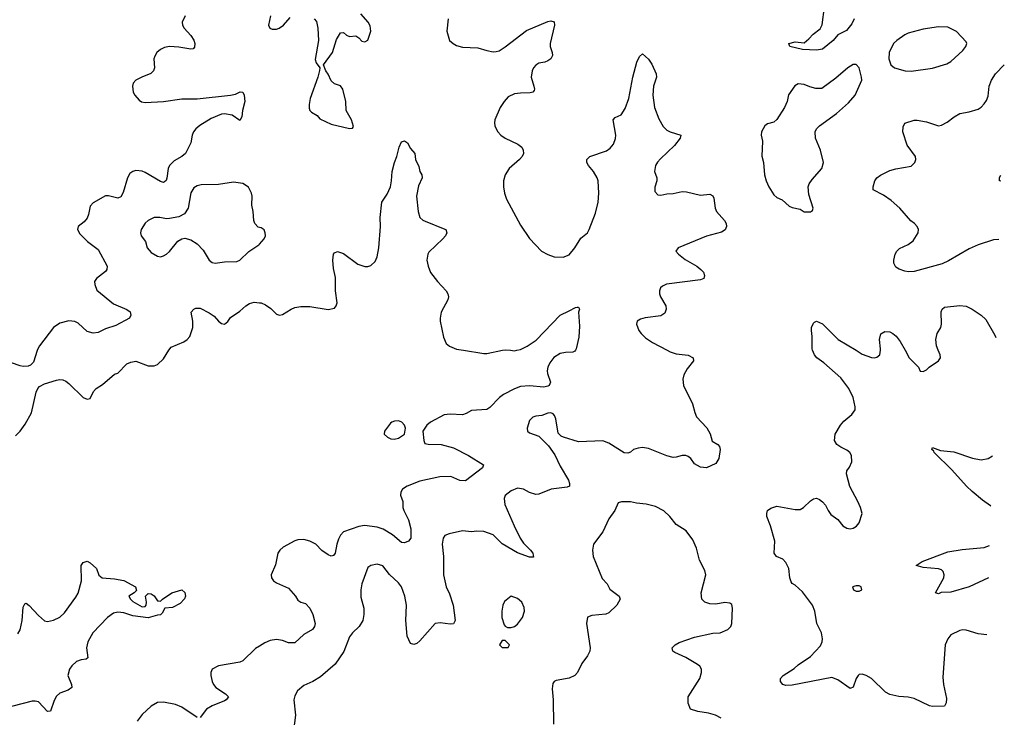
# Model space of a CAD drawing. Header units: inches. Extents: x 1682530 to 1839546, y 640742 to 791647.
# Tile 563 of 656: x 1828428 to 1834881, y 647596 to 652165. Entities that reach past the tile are written whole.
import ezdxf

# ---------------------------------------------------------------- set-up
doc = ezdxf.new("R2010")
doc.units = ezdxf.units.IN
doc.header["$MEASUREMENT"] = 0
for name, color, linetype in [('B8624', 7, 'Continuous'), ('B8625', 7, 'Continuous'), ('B8634', 7, 'Continuous'), ('B8635', 7, 'Continuous')]:
    doc.layers.add(name, color=color, linetype=linetype)

msp = doc.modelspace()

# ---------------------------------------------------------------- linework, layer by layer
at = {"layer": 'B8624', "color": 5}
for points, elevation in [([(1828542.1, 650000), (1828541.4, 649998.6), (1828517.8, 649922.2), (1828498.2, 649901.8), (1828484.4, 649895.6), (1828450, 649894), (1828430, 649898), (1828310, 649938.5)], 420), ([(1828400, 649440), (1828430, 649470.4), (1828463.9, 649516.1), (1828504.4, 649590), (1828535.2, 649724.8), (1828547, 649750), (1828558.3, 649761.7), (1828590, 649780.4), (1828670, 649804.4), (1828690, 649808.2), (1828710, 649806), (1828730, 649798), (1828750, 649781.6), (1828843, 649690), (1828870, 649680.4), (1828890, 649684.9), (1828911.6, 649730), (1828929.5, 649750), (1828970, 649776.4), (1829050, 649843), (1829070, 649850.6), (1829130, 649910.5), (1829157.2, 649922.8), (1829190, 649928), (1829270, 649897.3), (1829310, 649898.8), (1829330, 649907.3), (1829370, 649944), (1829406.2, 650000)], 420), ([(1828416.5, 648143.5), (1828431.9, 648168.1), (1828443.9, 648230), (1828450, 648318), (1828461.1, 648338.9), (1828470, 648343.8), (1828490, 648328.7), (1828550, 648263.2), (1828590, 648228), (1828610, 648223.5), (1828650, 648231.7), (1828690, 648251.7), (1828720.7, 648279.3), (1828796.7, 648383.3), (1828810.3, 648409.7), (1828833.7, 648490), (1828829.8, 648590.2), (1828844.5, 648610), (1828870, 648618.7), (1828890, 648608.4), (1828930.2, 648570.2), (1828946.6, 648526.6), (1828967.3, 648510), (1829050, 648503.2), (1829110, 648491.6), (1829185.7, 648450), (1829193, 648427), (1829178, 648410), (1829143, 648390), (1829153.1, 648370), (1829170, 648355.3), (1829230, 648319.3), (1829250, 648320.7), (1829256.2, 648330), (1829258.4, 648350), (1829252.7, 648390), (1829270, 648407.3), (1829290, 648403.8), (1829310, 648390.4), (1829330, 648358.8), (1829338, 648358), (1829350, 648357.3), (1829362.7, 648370), (1829425.1, 648410), (1829490, 648431), (1829510, 648413), (1829513.4, 648390), (1829509, 648371), (1829479.5, 648340.5), (1829430, 648315.6), (1829378, 648310), (1829362.5, 648277.5), (1829350, 648267.3), (1829330, 648265.6), (1829270, 648247.9), (1829170, 648259.4), (1829110, 648279.6), (1829070, 648283.6), (1829043.1, 648276.9), (1829002.2, 648250), (1828907.8, 648150), (1828873.7, 648090), (1828864.7, 648050), (1828874.9, 647985.1), (1828864.2, 647975.8), (1828830, 647971.6), (1828799.8, 647960.2), (1828770, 647933.6), (1828754, 647910), (1828743.5, 647870), (1828766.9, 647810), (1828768.7, 647790), (1828746, 647774), (1828690, 647753.3), (1828670, 647734.5), (1828654.8, 647705.2), (1828630, 647635.6), (1828610, 647633.7), (1828550, 647696.5), (1828530, 647702.5), (1828510, 647701.1), (1828245.8, 647634.2)], 380), ([(1830000, 648062), (1829974.3, 648045.7), (1829890, 647964.7), (1829870, 647956.8), (1829730, 647933.5), (1829690, 647911.8), (1829681.3, 647890), (1829680.3, 647870), (1829688.9, 647830), (1829698.7, 647810), (1829714, 647790), (1829776.3, 647750), (1829795.5, 647730), (1829781.6, 647710), (1829770, 647703.5), (1829688.2, 647670), (1829652.2, 647650), (1829610, 647593.6)], 420), ([(1829590, 647594.3), (1829490, 647661.1), (1829450, 647680.5), (1829370, 647694.3), (1829330, 647693), (1829290, 647668), (1829230, 647613), (1829197.8, 647570)], 420)]:
    msp.add_lwpolyline(points, dxfattribs=dict(at, elevation=elevation))
at = {"layer": 'B8625', "color": 5}
for points, elevation in [([(1829511.7, 652190), (1829492.8, 652150), (1829494, 652130), (1829504.9, 652110), (1829550, 652061.3), (1829570, 652030.5), (1829576, 652010), (1829574.4, 651985.6), (1829564.7, 651975.3), (1829550, 651971.5), (1829470, 651985.4), (1829410, 651989), (1829377.6, 651982.4), (1829350, 651969.7), (1829327.2, 651950), (1829312.5, 651927.5), (1829307.6, 651910), (1829311.7, 651850), (1829304.9, 651830), (1829288, 651812), (1829227.3, 651790), (1829188.4, 651770), (1829172.4, 651750), (1829166.7, 651730), (1829172.2, 651690), (1829181.6, 651670), (1829210, 651638), (1829227.1, 651627.1), (1829250, 651622.4), (1829370, 651630.3), (1829490, 651646.7), (1829590, 651646.7), (1829809.7, 651670.3), (1829842.7, 651677.3), (1829873, 651693), (1829890.8, 651690), (1829898.8, 651670), (1829904, 651630), (1829888, 651570), (1829883, 651530), (1829870, 651506), (1829819.3, 651539.3), (1829770, 651549), (1829750, 651547.3), (1829681.8, 651518.2), (1829608.2, 651471.8), (1829582.6, 651450), (1829566, 651430), (1829558, 651410), (1829550, 651359), (1829515.5, 651290), (1829490.6, 651270), (1829439.6, 651240.4), (1829410.1, 651209.9), (1829401.2, 651190), (1829393.2, 651126.8), (1829387.2, 651112.8), (1829376.9, 651103.1), (1829370, 651098.4), (1829350, 651104.7), (1829250, 651165.1), (1829230, 651172.8), (1829190, 651176.8), (1829168.3, 651171.7), (1829150, 651157.7), (1829134.4, 651130), (1829106.9, 651033.1), (1829090, 651004.7), (1829070, 650996.4), (1829010, 651012.6), (1828990, 651011.3), (1828910, 650965.6), (1828890, 650944), (1828879.6, 650890), (1828870, 650864.5), (1828850, 650840.7), (1828811, 650810), (1828806, 650790), (1828821.7, 650761.7), (1828872.9, 650712.9), (1828941.1, 650661.1), (1829000.4, 650550), (1828999.3, 650530), (1828990, 650516), (1828930.8, 650470), (1828919.1, 650450), (1828919.3, 650430), (1828933.8, 650393.8), (1829043.4, 650303.4), (1829130, 650266), (1829151.9, 650251.9), (1829157.1, 650230), (1829147.3, 650210), (1829057.5, 650162.5), (1828990, 650139.7), (1828942.8, 650117.2), (1828910, 650111.1), (1828870, 650122.6), (1828810, 650177.4), (1828790, 650188), (1828750, 650192.4), (1828690, 650176.9), (1828650, 650149.6), (1828557.6, 650030), (1828542.1, 650000)], 420), ([(1830000, 650804.8), (1829990, 650807), (1829969.7, 650830), (1829962, 650850), (1829958.9, 650910), (1829949.7, 650950), (1829951.3, 651010), (1829947.8, 651030), (1829928.3, 651068.3), (1829890, 651091.8), (1829830, 651100.5), (1829730, 651085.8), (1829616.3, 651083.7), (1829590, 651077.7), (1829570, 651064.7), (1829550, 651032.3), (1829532.2, 650930), (1829507.2, 650892.8), (1829470, 650874.2), (1829410, 650863.5), (1829390, 650861.3), (1829346, 650870), (1829310, 650869.5), (1829270.8, 650850), (1829250, 650832.3), (1829224.9, 650790), (1829220.5, 650770), (1829223, 650750), (1829252, 650712), (1829263.8, 650670), (1829290, 650640.5), (1829330, 650617.1), (1829350, 650613), (1829370, 650618), (1829390, 650630.4), (1829410, 650646), (1829464.4, 650715.6), (1829490, 650730.3), (1829510, 650733.7), (1829550, 650722.6), (1829590, 650698), (1829630, 650656.4), (1829670, 650590.5), (1829690, 650575.3), (1829710, 650570.3), (1829770, 650578.3), (1829850, 650581.7), (1829870, 650590.3), (1829930, 650647), (1829995.1, 650690), (1830000, 650695.7)], 440), ([(1829406.2, 650000), (1829419.5, 650020.5), (1829503.8, 650056.2), (1829526, 650070), (1829542.9, 650090), (1829561.6, 650150), (1829562.9, 650190), (1829552.7, 650250), (1829569, 650270), (1829583.3, 650276.7), (1829610, 650276.3), (1829670, 650246), (1829702.9, 650222.9), (1829730.7, 650190), (1829750, 650175.5), (1829770, 650170.7), (1829791.5, 650188.5), (1829810, 650214.8), (1829870, 650256), (1829909.2, 650290), (1829934.2, 650305.8), (1829965.1, 650314.9), (1830000, 650311.4)], 420)]:
    msp.add_lwpolyline(points, dxfattribs=dict(at, elevation=elevation))
at = {"layer": 'B8634', "color": 5}
for points, elevation in [([(1832070.2, 650000), (1832066.4, 649993.6), (1832052.7, 649987.3), (1832006, 649986), (1831970, 649978.9), (1831928, 649952), (1831901.6, 649918.4), (1831889.1, 649890), (1831885.9, 649865.9), (1831887.4, 649847.4), (1831906, 649790), (1831898, 649770), (1831890, 649763.9), (1831862.2, 649757.8), (1831770, 649767.6), (1831710, 649762.1), (1831670, 649747.3), (1831599, 649710), (1831572.6, 649690), (1831510, 649624.2), (1831490, 649612.8), (1831390, 649605.4), (1831354.7, 649585.3), (1831330, 649577.2), (1831250, 649582.4), (1831210, 649577.2), (1831120.5, 649530), (1831095.8, 649510), (1831070.7, 649470), (1831076.3, 649410), (1831082.8, 649390), (1831104, 649384), (1831190, 649382.6), (1831270, 649360.2), (1831370, 649310.2), (1831467.3, 649250), (1831462, 649230), (1831350, 649143.7), (1831312.1, 649147.9), (1831254, 649174), (1831181, 649170), (1831050, 649143.4), (1830966.4, 649110), (1830937.4, 649090), (1830926, 649070), (1830923.1, 649050), (1830938.5, 649010), (1830939.5, 648970), (1830945.3, 648950), (1830976.1, 648890), (1830992.4, 648830), (1830992.2, 648770), (1830976.1, 648750), (1830950, 648738.7), (1830930, 648740.6), (1830871.9, 648791.9), (1830810, 648829.1), (1830770, 648841), (1830686.9, 648853.1), (1830650, 648846.6), (1830550, 648809.6), (1830531.2, 648788.8), (1830517.8, 648762.2), (1830506.8, 648730), (1830495.5, 648670), (1830484, 648656), (1830470, 648652.2), (1830450, 648659.3), (1830408.5, 648688.5), (1830369.6, 648730), (1830330, 648749.7), (1830290, 648759.7), (1830250, 648758), (1830230, 648750.9), (1830154.9, 648710), (1830131.8, 648690), (1830120.2, 648670), (1830105.1, 648594.9), (1830074.9, 648530), (1830077.6, 648510), (1830090.5, 648490), (1830110, 648477), (1830190, 648441.7), (1830236.4, 648390), (1830250, 648363), (1830270, 648350.4), (1830300.4, 648340.4), (1830330, 648310.3), (1830348.4, 648270), (1830363.6, 648210), (1830359, 648190), (1830346.7, 648170), (1830290, 648139.1), (1830230, 648084.2), (1830190, 648083.9), (1830150, 648098.7), (1830110, 648105.3), (1830070, 648099.8), (1830035.5, 648084.5), (1830000, 648062)], 420), ([(1832671.8, 650000), (1832690, 649990.5), (1832730, 649977.1), (1832808.5, 649968.5), (1832841, 649950), (1832843, 649930), (1832801.8, 649878.2), (1832781.6, 649838.4), (1832774.6, 649810), (1832779.5, 649770), (1832837.6, 649650), (1832851.8, 649591.8), (1832864.6, 649564.6), (1832931.4, 649491.4), (1832952.8, 649452.8), (1832965.3, 649405.3), (1833003.4, 649383.4), (1833014, 649370), (1833018, 649350), (1833010.5, 649290.5), (1832990, 649257.2), (1832930, 649229.5), (1832890, 649235.1), (1832850, 649255.1), (1832826, 649290), (1832810, 649303.5), (1832793.2, 649310), (1832768.9, 649311.1), (1832730, 649299.5), (1832710, 649298.4), (1832670, 649308.2), (1832550, 649356.4), (1832510, 649362), (1832480.3, 649359.7), (1832451, 649350), (1832430, 649332), (1832414.2, 649325.8), (1832390, 649327.6), (1832290, 649390.9), (1832250, 649406.4), (1832090, 649399.8), (1831991.5, 649431.5), (1831977.5, 649437.5), (1831956.5, 649456.5), (1831940.7, 649550), (1831932.7, 649572.7), (1831923.3, 649583.3), (1831910, 649589.5), (1831890, 649587.3), (1831850, 649573.6), (1831810, 649569.2), (1831790, 649561.2), (1831770, 649539), (1831754.8, 649490), (1831756, 649470), (1831770, 649458.8), (1831830, 649438), (1831894.4, 649374.4), (1831935.3, 649315.3), (1831970, 649240.7), (1832024.9, 649150), (1832032.2, 649127.8), (1832030.3, 649109.7), (1832016.9, 649103.1), (1831910.2, 649089.8), (1831830, 649058.3), (1831810, 649055.1), (1831770, 649067.4), (1831730, 649089.7), (1831690, 649096.9), (1831650, 649079.6), (1831610, 649049), (1831602.4, 649030), (1831607.4, 648990), (1831669.2, 648850), (1831708.1, 648768.1), (1831730, 648737.4), (1831776.5, 648690), (1831790.3, 648670), (1831794.6, 648645.4), (1831770, 648645.7), (1831690, 648672), (1831590, 648731.8), (1831530, 648790.8), (1831470, 648813.5), (1831424.9, 648815.1), (1831390, 648809.7), (1831330, 648817), (1831243, 648797), (1831214, 648786), (1831203.1, 648770), (1831197.2, 648730), (1831205.8, 648650), (1831206.5, 648530), (1831224, 648450), (1831244.7, 648404.7), (1831269, 648330), (1831282, 648230), (1831270, 648208), (1831250, 648206), (1831184.4, 648215.6), (1831150, 648211.1), (1831050, 648097.6), (1831030, 648079.5), (1831010, 648072.3), (1830990, 648079.3), (1830967.7, 648127.7), (1830958.7, 648230), (1830963, 648330), (1830952.8, 648390), (1830931.1, 648450), (1830910, 648477.6), (1830850.8, 648530.8), (1830807.2, 648587.2), (1830770, 648598), (1830730, 648589.3), (1830710, 648576), (1830670.4, 648470), (1830663.1, 648430), (1830663.4, 648383.4), (1830683.1, 648310), (1830684.2, 648270), (1830677, 648230), (1830652.7, 648190), (1830610, 648149.6), (1830590, 648123.7), (1830553.3, 648026.7), (1830496, 647944), (1830398.6, 647861.4), (1830350, 647831.2), (1830290, 647805.1), (1830247.7, 647770), (1830230, 647735.3), (1830223.8, 647710), (1830234.4, 647610), (1830222, 647510)], 440), ([(1831336.8, 650000), (1831470, 649979.5), (1831490, 649978.4), (1831592.1, 650000)], 420), ([(1831644, 650000), (1831670, 649997.1), (1831685.9, 650000)], 420), ([(1834767.1, 648136.5), (1834710, 648141.6), (1834630, 648167.6), (1834610, 648169.6), (1834590, 648163.6), (1834530, 648137), (1834510, 648109.3), (1834493.7, 648070), (1834478.9, 647858.9), (1834482, 647810), (1834501.1, 647718.9), (1834499.1, 647690), (1834490, 647669), (1834410, 647667.3), (1834390, 647671.8), (1834290, 647719.6), (1834250, 647728), (1834190, 647731.5), (1834130, 647745.1), (1834101.4, 647761.4), (1834010, 647849.7), (1833976, 647870), (1833950, 647877.4), (1833930, 647875.1), (1833923.8, 647870), (1833910.2, 647849.8), (1833890, 647794), (1833870, 647783.7), (1833790, 647842), (1833750, 647856.8), (1833490, 647806), (1833450, 647804.2), (1833429, 647810), (1833414, 647830), (1833414, 647850), (1833432.7, 647870), (1833504.8, 647915.2), (1833530, 647938.7), (1833610, 647994.4), (1833676.4, 648063.6), (1833687.3, 648090), (1833689.6, 648110), (1833682, 648150), (1833652.3, 648210), (1833639.7, 648290), (1833623.5, 648330), (1833558, 648418), (1833510, 648460.7), (1833491.5, 648471.5), (1833483.3, 648483.3), (1833475.6, 648510), (1833469.6, 648570), (1833449.6, 648610), (1833430, 648632), (1833389, 648650), (1833372.3, 648670), (1833376.3, 648750), (1833349.7, 648849.7), (1833324.5, 648910), (1833323.7, 648930), (1833329.5, 648950.5), (1833350, 648966), (1833390, 648979.1), (1833510, 648956.4), (1833542, 648958), (1833564, 648970), (1833610, 649014.8), (1833630, 649026.8), (1833650, 649030.8), (1833670, 649022.8), (1833690, 649006.8), (1833710, 648986), (1833726, 648950), (1833744.9, 648924.9), (1833790.4, 648890.4), (1833822.8, 648850), (1833850, 648834), (1833870, 648830.7), (1833890, 648834), (1833911.4, 648848.6), (1833929.6, 648870.4), (1833949.5, 648930), (1833938.7, 648970), (1833920.7, 649010), (1833868.4, 649108.4), (1833847.3, 649190), (1833849.5, 649210), (1833866.2, 649233.8), (1833882, 649270), (1833879.5, 649310), (1833869.3, 649330), (1833850, 649346.6), (1833810, 649364.2), (1833783.5, 649383.5), (1833768.3, 649410), (1833771.6, 649450), (1833808, 649510), (1833830, 649536.4), (1833881.4, 649578.6), (1833902.9, 649610), (1833904.2, 649630), (1833890.8, 649690), (1833861.5, 649750), (1833810, 649819.8), (1833697.2, 649917.2), (1833652.7, 649950), (1833637, 649970), (1833624.7, 650000)], 440), ([(1833909.5, 650000), (1833950, 649975.5), (1834010, 649952.7), (1834030, 649950.5), (1834045.4, 649954.6), (1834066, 649970), (1834068.6, 650000)], 440), ([(1834230.2, 650000), (1834258, 649950), (1834319.1, 649890), (1834330, 649864), (1834350, 649860.7), (1834370, 649870.8), (1834389.2, 649890), (1834449.4, 649930), (1834462.9, 649950), (1834459.6, 649970), (1834448.3, 650000)], 440), ([(1834792.8, 648979.1), (1834790, 648980.4), (1834737.1, 649017.1), (1834670, 649075.3), (1834632.5, 649110), (1834537.3, 649217.3), (1834421.2, 649330), (1834418.6, 649338.6), (1834405.2, 649350), (1834410, 649362), (1834463, 649343), (1834550, 649334), (1834673.5, 649293.5), (1834730, 649283.1), (1834776, 649290), (1834802.9, 649308.2)], 420), ([(1833025.2, 647590), (1832989, 647610), (1832942.8, 647622.8), (1832873.1, 647633.1), (1832824, 647650), (1832809.3, 647689.3), (1832809.6, 647730), (1832884.7, 647850), (1832897.4, 647890), (1832896.9, 647910), (1832885.6, 647930), (1832870, 647941.1), (1832793.4, 647986.6), (1832720.7, 648020.7), (1832709.4, 648030), (1832704.5, 648050), (1832723.7, 648070), (1832750, 648084.9), (1832850, 648120.3), (1832970, 648146.4), (1833018, 648150), (1833068.7, 648170), (1833089, 648190), (1833096, 648210), (1833099.5, 648310), (1833094.2, 648334.2), (1833082.7, 648342.7), (1833050, 648347), (1832990, 648336.3), (1832950, 648338), (1832919.3, 648350), (1832899.5, 648370), (1832893.3, 648410), (1832924.5, 648530), (1832918, 648558), (1832884.2, 648624.2), (1832863.3, 648703.3), (1832838.8, 648758.8), (1832796.8, 648816.8), (1832730, 648858.4), (1832689.6, 648910), (1832650, 648947.6), (1832595.8, 648975.8), (1832532.9, 648992.9), (1832470, 648998.7), (1832430, 649008), (1832372.3, 649007.7), (1832350, 649001.2), (1832328, 648950), (1832290, 648895.1), (1832250.2, 648809.8), (1832187.7, 648730), (1832181.6, 648690), (1832187, 648650), (1832246, 648506), (1832278.4, 648470), (1832295.6, 648435.6), (1832356, 648390), (1832362.8, 648370), (1832342, 648330), (1832290, 648279.5), (1832268.5, 648271.5), (1832177.5, 648262.5), (1832148.7, 648251.3), (1832141.6, 648210), (1832166.4, 648050), (1832163.8, 648030), (1832150, 647999), (1832112.8, 647947.2), (1832082.8, 647890), (1832066, 647870), (1832030, 647852.3), (1831942.8, 647837.2), (1831930.5, 647829.5), (1831923, 647817), (1831918, 647782), (1831924.9, 647710), (1831926.4, 647550)], 460), ([(1834778.5, 648509.8), (1834650, 648451.3), (1834530, 648416.3), (1834466.8, 648413.2), (1834450, 648405.2), (1834429.4, 648410), (1834484.4, 648510), (1834487.1, 648530), (1834481.3, 648550), (1834470, 648561.3), (1834450, 648568.5), (1834350, 648576.2), (1834304, 648590), (1834343.3, 648616.7), (1834510, 648679.3), (1834604.6, 648695.4), (1834750, 648708.9), (1834784.9, 648720.6)], 420)]:
    msp.add_lwpolyline(points, dxfattribs=dict(at, elevation=elevation))
for points, elevation in [([(1830910, 649536.9), (1830883.7, 649536.3), (1830866, 649530), (1830858.5, 649521.5), (1830818.8, 649470), (1830816, 649450), (1830838, 649430), (1830859.8, 649419.8), (1830882, 649418), (1830910, 649424), (1830949, 649450), (1830957.2, 649490), (1830949.2, 649510), (1830933.2, 649530)], 420), ([(1833910, 648457.2), (1833886.8, 648450), (1833892, 648430), (1833910, 648422.8), (1833930, 648422.8), (1833948, 648430), (1833942, 648450), (1833930, 648456)], 440), ([(1831650, 648388.7), (1831605.2, 648354.8), (1831594, 648330), (1831588, 648290), (1831588, 648250), (1831602, 648202), (1831610, 648192), (1831624.7, 648184.7), (1831650, 648184.7), (1831670, 648191.3), (1831690, 648206), (1831722.7, 648250), (1831736, 648290), (1831734.8, 648314.8), (1831719, 648350), (1831690, 648374)], 460), ([(1831610, 648098), (1831590, 648098), (1831572, 648070), (1831590, 648052), (1831630, 648054), (1831638, 648070)], 460)]:
    msp.add_lwpolyline(points, close=True, dxfattribs=dict(at, elevation=elevation))
at = {"layer": 'B8635', "color": 5}
for points, elevation in [([(1833897.8, 652170), (1833882.6, 652137.4), (1833846.4, 652093.6), (1833790, 652065.6), (1833760.4, 652030), (1833690, 651973.3), (1833650, 651965.7), (1833558, 651970), (1833475.3, 651990), (1833469.1, 652009.1), (1833510, 652020.4), (1833570, 652014), (1833600.7, 652039.3), (1833627.6, 652070), (1833673.8, 652106.2), (1833687.7, 652132.3), (1833703.5, 652250)], 440), ([(1830070.5, 652190), (1830059.1, 652130), (1830067.3, 652110), (1830083.1, 652103.1), (1830110, 652103.8), (1830128.7, 652110), (1830156, 652130), (1830199.6, 652180.4)], 440), ([(1830358.8, 652170), (1830373.5, 652153.5), (1830382.4, 652110), (1830386.4, 652030), (1830364.9, 651904.9), (1830370, 651882), (1830394, 651850), (1830392.7, 651832.7), (1830382.8, 651790), (1830331.7, 651650), (1830324.9, 651610), (1830326.1, 651586.1), (1830330.4, 651570.4), (1830339.3, 651559.3), (1830376.8, 651536.8), (1830395.3, 651515.3), (1830470, 651480.4), (1830590, 651452), (1830610, 651454), (1830614.6, 651465.4), (1830602, 651510), (1830566.6, 651570), (1830565.1, 651630), (1830545.1, 651710), (1830530, 651732.3), (1830490, 651746), (1830470, 651765.2), (1830450, 651808.7), (1830434, 651830), (1830418, 651870), (1830478.4, 651950), (1830503.3, 652036.7), (1830530, 652078.8), (1830550, 652082), (1830570, 652064), (1830590, 652056), (1830630, 652059.1), (1830650, 652047.3), (1830670, 652024.9), (1830690, 652020.7), (1830710, 652031.3), (1830729.5, 652090), (1830725.4, 652125.4), (1830712.3, 652150), (1830664, 652204)], 440), ([(1831235.8, 652170), (1831226.7, 652090), (1831245.5, 652030), (1831268.6, 652008.6), (1831290, 651996.3), (1831330, 651985.5), (1831430, 651981.6), (1831490, 651963), (1831530, 651955.8), (1831550, 651957), (1831570, 651962), (1831610, 651986.7), (1831750, 652095.5), (1831890, 652153), (1831910, 652157.3), (1831930.7, 652150.7), (1831934, 652130), (1831903.7, 652010), (1831903.7, 651990), (1831918, 651950), (1831919.5, 651930), (1831908.4, 651910), (1831890, 651896.9), (1831870, 651887.2), (1831830, 651881.3), (1831810, 651867.6), (1831795.3, 651850), (1831785.7, 651830), (1831781.1, 651790), (1831798, 651730), (1831801.6, 651710), (1831798.7, 651701.3), (1831790.3, 651689.7), (1831774.4, 651685.6), (1831710, 651684.7), (1831670, 651679.1), (1831630, 651661.1), (1831602.8, 651630), (1831577.3, 651590), (1831540.9, 651510), (1831538.9, 651490), (1831541.1, 651470), (1831550, 651450.7), (1831561.6, 651430), (1831580.5, 651410), (1831610.3, 651390.3), (1831693.4, 651350), (1831718, 651330), (1831728.5, 651310), (1831728.7, 651290), (1831721.3, 651270), (1831704.4, 651250), (1831635.8, 651190), (1831608.8, 651150), (1831599.6, 651110), (1831598.5, 651070), (1831605.3, 651030), (1831618.3, 650990), (1831710, 650819.3), (1831770, 650732.7), (1831846.7, 650650), (1831890, 650626.3), (1831930, 650611.8), (1831990, 650610.3), (1832030, 650624.4), (1832067, 650670), (1832105.7, 650734.3), (1832149.6, 650770), (1832160.4, 650790), (1832202.4, 650897.6), (1832218.5, 650970), (1832223.5, 651030), (1832218.7, 651110), (1832213.3, 651130), (1832189.6, 651170), (1832156.2, 651210), (1832145.1, 651230), (1832144.5, 651250), (1832164, 651270), (1832273.4, 651306.6), (1832297, 651323), (1832319.7, 651350), (1832333.2, 651386.8), (1832335.4, 651410), (1832318, 651510), (1832330, 651524), (1832370, 651543), (1832397, 651583), (1832420.8, 651650), (1832446.9, 651790), (1832472, 651888), (1832490, 651924.7), (1832510, 651942), (1832530, 651924.7), (1832550, 651906), (1832570, 651874.8), (1832599.3, 651810), (1832601.6, 651790), (1832582.3, 651730), (1832576.9, 651670), (1832589.2, 651589.2), (1832616.4, 651516.4), (1832645.9, 651465.9), (1832670, 651442.4), (1832690.3, 651430.3), (1832761, 651410), (1832756.3, 651390), (1832719.4, 651340.6), (1832627.1, 651252.9), (1832608.1, 651231.9), (1832595.9, 651210), (1832589.2, 651170), (1832602.6, 651130), (1832603.1, 651110), (1832590, 651068), (1832590, 651041), (1832610, 651019.1), (1832630, 651016.3), (1832670, 651024.9), (1832710, 651026), (1832770, 651039.3), (1832798, 651038), (1832890, 651015.5), (1832950, 651022.8), (1832970, 651011), (1832976.7, 650996.7), (1832986.4, 650930), (1832994.4, 650910), (1833047.7, 650850), (1833058, 650830), (1833060.5, 650810), (1833051.5, 650788.5), (1833027.4, 650772.6), (1832930, 650746.8), (1832742.8, 650670), (1832727.7, 650650), (1832744.9, 650630), (1832790, 650594), (1832865.5, 650550), (1832892.7, 650530), (1832910, 650510.5), (1832917.1, 650490), (1832910.7, 650470), (1832890, 650461.3), (1832668.1, 650431.9), (1832640.2, 650419.8), (1832628.4, 650410), (1832621.3, 650390), (1832621.3, 650370), (1832627, 650350), (1832662, 650290), (1832665.3, 650270), (1832655.9, 650244.1), (1832630, 650225.1), (1832527.9, 650212.1), (1832497.3, 650202.7), (1832474.8, 650190), (1832470.6, 650170), (1832486.4, 650130), (1832500.4, 650110), (1832530, 650080.4), (1832576.3, 650050), (1832671.8, 650000)], 440), ([(1834846.1, 650725.8), (1834845.8, 650725.8), (1834810, 650723), (1834709.3, 650690.7), (1834650, 650665.1), (1834514.8, 650585.2), (1834473.8, 650566.2), (1834290, 650515.1), (1834253.4, 650513.4), (1834230, 650517.6), (1834191.6, 650531.6), (1834170, 650545.2), (1834158, 650570), (1834158, 650590), (1834166.6, 650630), (1834176, 650650), (1834193.4, 650666.6), (1834250, 650693.4), (1834283.3, 650716.7), (1834317, 650770), (1834318, 650790), (1834309.3, 650810), (1834292.7, 650830), (1834268.4, 650848.4), (1834195.6, 650930), (1834140, 650980), (1834090, 651015.4), (1834020.7, 651050), (1834020.5, 651070), (1834032.4, 651110), (1834046.4, 651130), (1834070, 651146.2), (1834130, 651177.8), (1834170, 651188.9), (1834270, 651205.5), (1834295.1, 651230), (1834302, 651250), (1834298.4, 651270), (1834244.1, 651344.1), (1834215.1, 651430), (1834217.2, 651462.8), (1834230, 651486.8), (1834290, 651506.8), (1834310, 651507.3), (1834370, 651496.3), (1834450.7, 651470.7), (1834470, 651475.5), (1834506.2, 651493.8), (1834552.3, 651530), (1834589.8, 651550.2), (1834650, 651561.3), (1834710, 651580.4), (1834728.4, 651591.6), (1834750, 651613.4), (1834764.6, 651635.4), (1834775.6, 651664.4), (1834781.7, 651730), (1834796.4, 651770), (1834824, 651810), (1834881, 651869.1)], 440), ([(1830000, 650311.4), (1830010, 650310.4), (1830038.3, 650298.3), (1830072.7, 650272.7), (1830110, 650236.3), (1830130, 650230.6), (1830150, 650233.4), (1830206, 650270), (1830230, 650280.3), (1830270, 650287.2), (1830330, 650285.7), (1830450, 650266), (1830490, 650274.8), (1830502.7, 650290), (1830509.4, 650310.6), (1830498, 650390), (1830497.5, 650477.5), (1830485.1, 650534.9), (1830479.3, 650590), (1830485.2, 650630), (1830490, 650638), (1830510, 650646), (1830550, 650634), (1830644.6, 650564.6), (1830690, 650547.7), (1830710, 650548), (1830730, 650555.5), (1830758, 650582), (1830770, 650611), (1830782.7, 650670), (1830793.5, 650810), (1830790.8, 650870), (1830802, 650970), (1830836.4, 651023.6), (1830857.4, 651070), (1830865.7, 651110), (1830870, 651171.3), (1830883.5, 651230), (1830899.6, 651270), (1830915.1, 651330), (1830930, 651364.7), (1830950, 651371.3), (1830970, 651358), (1830990, 651322), (1831018, 651290), (1831021, 651250), (1831043.5, 651203.5), (1831051, 651170), (1831062.8, 651150), (1831064.9, 651130), (1831042.5, 651077.5), (1831027.6, 651010), (1831038.5, 650910), (1831050, 650870.7), (1831070, 650852.2), (1831085.1, 650845.1), (1831214.2, 650794.2), (1831221, 650790), (1831226.8, 650770), (1831218, 650750), (1831201.6, 650730), (1831110, 650642.9), (1831101.7, 650630), (1831095.3, 650590), (1831104.2, 650550), (1831121.3, 650510), (1831166.4, 650450), (1831223, 650390), (1831234, 650370), (1831237.6, 650350), (1831234, 650330), (1831190.4, 650250), (1831184.4, 650210), (1831184.4, 650190), (1831206.2, 650086.2), (1831223.9, 650043.9), (1831245.8, 650025.8), (1831290, 650007.2), (1831336.8, 650000)], 420), ([(1834857.8, 651107.5), (1834848.7, 651110), (1834850, 651132), (1834859, 651147.5)], 420), ([(1830000, 650695.7), (1830029.3, 650730), (1830038, 650750), (1830037, 650770), (1830029.5, 650789.5), (1830010, 650802.7), (1830000, 650804.8)], 440), ([(1831685.9, 650000), (1831710, 650004.4), (1831753.6, 650026.4), (1831813.4, 650066.6), (1831970, 650230.8), (1832030, 650257.3), (1832070, 650281), (1832082, 650282), (1832090, 650282), (1832096, 650270), (1832091, 650250), (1832097.3, 650157.3), (1832093.2, 650086.8), (1832076, 650010), (1832070.2, 650000)], 420), ([(1834448.3, 650000), (1834436.9, 650030), (1834431.8, 650070), (1834442, 650110), (1834464.5, 650150), (1834469.5, 650170), (1834467.2, 650252.8), (1834474, 650270), (1834490, 650282.8), (1834590, 650292.4), (1834630, 650288.4), (1834670.8, 650270), (1834730.4, 650230.4), (1834760.9, 650200.9), (1834819.2, 650099.2), (1834826.5, 650083.6)], 440), ([(1833624.7, 650000), (1833620.7, 650010), (1833621.6, 650090), (1833617, 650130), (1833618, 650150), (1833630, 650178), (1833636.5, 650183.5), (1833650, 650190.8), (1833690, 650173.4), (1833791.4, 650071.4), (1833909.5, 650000)], 440), ([(1834068.6, 650000), (1834069.5, 650010), (1834063.7, 650070), (1834072.7, 650107.3), (1834097.2, 650122.8), (1834130, 650120.7), (1834150, 650110.7), (1834172, 650092), (1834198, 650058), (1834230.2, 650000)], 440), ([(1831592.1, 650000), (1831610, 650003.8), (1831644, 650000)], 420)]:
    msp.add_lwpolyline(points, dxfattribs=dict(at, elevation=elevation))
at = {"layer": 'B8635', "color": 5, "elevation": 460}
for points in [[(1834450, 652117.6), (1834350, 652103), (1834250, 652076.2), (1834230, 652067), (1834176, 652030), (1834154.8, 652010), (1834126.8, 651950), (1834124.7, 651910), (1834138, 651870), (1834162, 651850), (1834230.3, 651830.3), (1834270, 651827.8), (1834411.3, 651848.7), (1834504.4, 651875.6), (1834530, 651890.6), (1834610, 651963), (1834629.6, 651990), (1834635.1, 652010), (1834630, 652021.2), (1834568.3, 652088.3), (1834510, 652117)], [(1833910, 651872.8), (1833890, 651872.4), (1833856.3, 651850), (1833777.1, 651782.9), (1833685.1, 651714.9), (1833644.8, 651715.2), (1833605.6, 651725.6), (1833570, 651741.1), (1833550, 651743.5), (1833530, 651744.2), (1833507.3, 651732.7), (1833467.1, 651672.9), (1833458, 651630), (1833441.3, 651590), (1833390, 651512.7), (1833370, 651495.1), (1833330, 651482.7), (1833311, 651470), (1833290.6, 651430), (1833288.2, 651410), (1833295.5, 651370), (1833292.1, 651272.1), (1833303.7, 651230), (1833310.3, 651149.7), (1833320.2, 651110), (1833338, 651070), (1833370, 651018.4), (1833390, 651000.5), (1833424.7, 650984.7), (1833470, 650943.8), (1833490, 650934.4), (1833544.1, 650924.1), (1833570, 650907.7), (1833610, 650906), (1833624, 650916), (1833629, 650930), (1833600.5, 651020.5), (1833594.5, 651070), (1833602, 651090), (1833622, 651118), (1833684.2, 651190), (1833695.4, 651230), (1833676.4, 651310), (1833644.4, 651390), (1833641.7, 651430), (1833649.8, 651450.2), (1833669.7, 651470), (1833780.9, 651550), (1833859, 651621), (1833902.9, 651670), (1833946.6, 651770), (1833946, 651790), (1833929.5, 651850)]]:
    msp.add_lwpolyline(points, close=True, dxfattribs=at)

doc.saveas('drawing.dxf')
